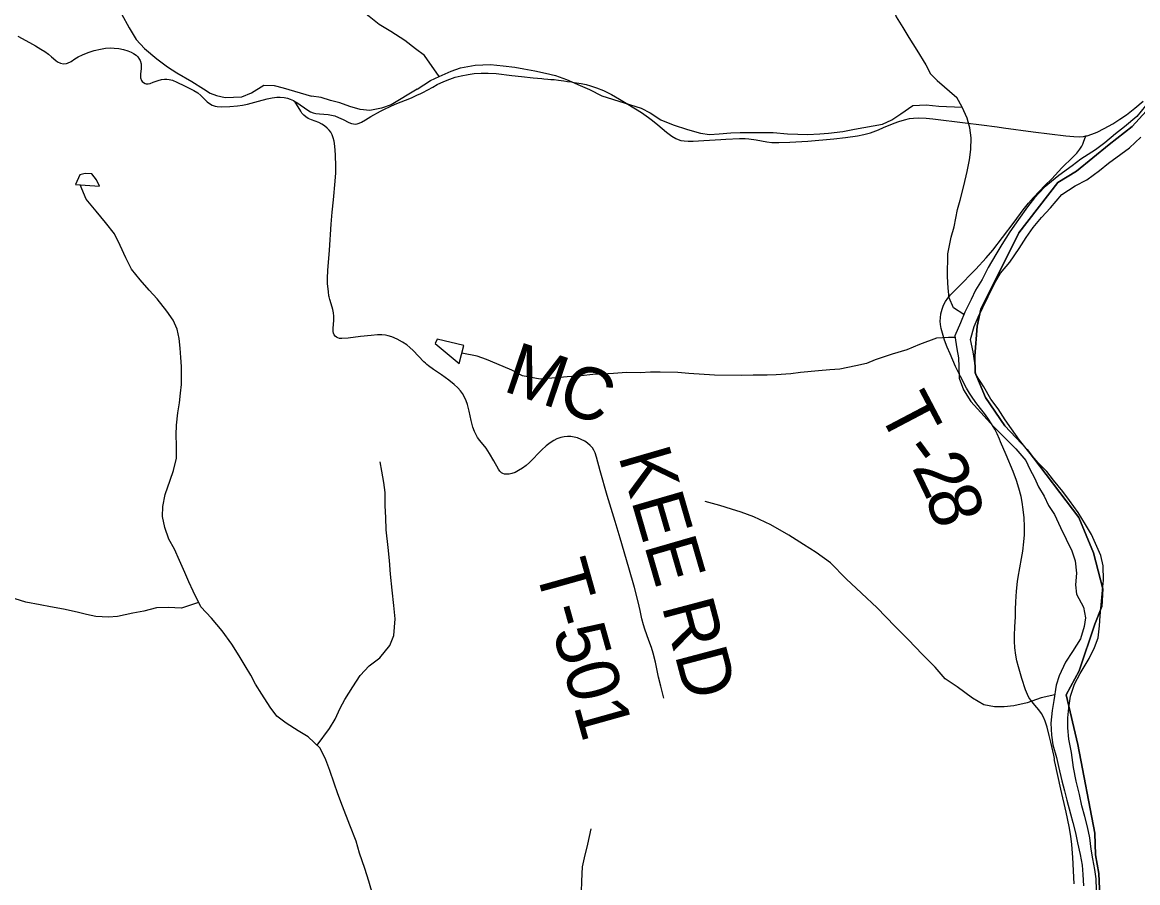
# Model space of a CAD drawing. Extents: x 1451455 to 1749751, y 218250 to 574981.
# Drawn here: x 1597769 to 1604198, y 271255 to 276215 of the extents above; entities that cross this region are included whole.
import ezdxf

# ---------------------------------------------------------------- set-up
doc = ezdxf.new("R2010")
doc.units = 0
for name, color, linetype in [('GM_X_County_Road', 7, 'Continuous'), ('GM_X_Minor_Lake', 7, 'Continuous'), ('GM_X_Minor_River', 7, 'Continuous'), ('GM_X_Township', 7, 'Continuous'), ('GM_X_Township_Road', 7, 'Continuous'), ('GM_X_Township_Road_Text', 7, 'Continuous')]:
    doc.layers.add(name, color=color, linetype=linetype)

msp = doc.modelspace()

# ---------------------------------------------------------------- linework, layer by layer
at = {"layer": 'GM_X_County_Road'}
for points in [[(1597744, 276134.6), (1597810, 276098.1), (1597844.6, 276079.3), (1597876.1, 276061.5), (1597898.3, 276047.1), (1597919.5, 276031.1), (1597937.4, 276016.4), (1597962.5, 275995.4), (1597972.9, 275988.3), (1597989.4, 275979.8), (1598007.3, 275976.2), (1598025, 275978.6), (1598030.5, 275980.1), (1598050.1, 275989.8), (1598072, 276003.9), (1598091.9, 276016), (1598115.9, 276027.7), (1598149.8, 276041.2), (1598184.4, 276052.4), (1598219.8, 276061.3), (1598249.3, 276065.7), (1598275.9, 276067.6), (1598299.2, 276067.2), (1598325.7, 276064.4), (1598352, 276059.1), (1598377.6, 276051), (1598396, 276043), (1598411.1, 276035), (1598424.9, 276025), (1598434.8, 276015.8), (1598445, 276001.8), (1598448.4, 275996), (1598454.4, 275976.2), (1598455, 275962.5), (1598454.5, 275948.6), (1598449.7, 275916), (1598449.8, 275903.4), (1598450.8, 275894.5), (1598456.1, 275880.5), (1598461.2, 275873.6), (1598467.4, 275867.5), (1598477.7, 275862.6), (1598483, 275861.2), (1598495, 275860.7), (1598506.8, 275862.9), (1598524.5, 275869.4), (1598552.2, 275880.3), (1598571.7, 275885.8), (1598588.6, 275888.3), (1598602.4, 275888.5), (1598616, 275886.6), (1598635.6, 275881), (1598660.4, 275871.2), (1598704.9, 275849.9), (1598757.6, 275822.7), (1598780.3, 275808.8), (1598798.7, 275794.2), (1598822, 275770.4), (1598835.6, 275756.6), (1598847.6, 275746.5), (1598863.8, 275736.9), (1598881.4, 275731.4), (1598893.5, 275729.5), (1598915.8, 275728.5), (1598964.8, 275730.4), (1599010.4, 275734), (1599039.3, 275737.9), (1599067.8, 275743.9), (1599130.7, 275761.1), (1599181.3, 275774.6), (1599210.4, 275780.4), (1599236.6, 275783.3), (1599256.4, 275783.7), (1599279.3, 275781.7), (1599298.6, 275777.3), (1599314.1, 275772.1), (1599331.9, 275763.9), (1599340.4, 275758.9)], [(1599340.4, 275758.9), (1599351.4, 275752.3), (1599414.8, 275708.1), (1599430.9, 275699.3), (1599445.3, 275693.8), (1599460.4, 275689.8), (1599482.4, 275687), (1599531.6, 275683.4), (1599551.4, 275680.3), (1599570.9, 275675.4), (1599592.8, 275667.5), (1599619.6, 275654.6), (1599651.4, 275638.4), (1599666.1, 275632.6), (1599678.1, 275629.6), (1599690.2, 275628.8), (1599699.2, 275629.8), (1599711, 275633.2), (1599725.4, 275639.6), (1599747.7, 275652.6), (1599778.1, 275671.6), (1599834.9, 275703.9), (1599861.3, 275717.3), (1599885.3, 275728.2), (1599918.5, 275742.6), (1600012.4, 275780.9), (1600047.9, 275797.1), (1600062.8, 275803.5), (1600077.3, 275810.8), (1600134.7, 275841.9), (1600160.7, 275856.1), (1600199.5, 275874.4), (1600233.2, 275888), (1600264.5, 275898.4), (1600299.7, 275907.6), (1600338.6, 275915), (1600374.6, 275919.8), (1600414.1, 275922.4), (1600453.7, 275922.5), (1600499.8, 275920.1), (1600590.9, 275908.6), (1600646.1, 275902), (1600714.3, 275895.5), (1600763, 275890.6), (1600776, 275889.5), (1600798.7, 275887.7), (1600815, 275886), (1600834.6, 275885.3), (1600860.4, 275881.4), (1600889.8, 275878.7), (1600912.2, 275874.3), (1600935, 275871.8), (1600951.2, 275869.3), (1600990.3, 275863.2), (1601019.3, 275856.9), (1601044.9, 275849.8), (1601079.2, 275837.9), (1601118.8, 275821.4), (1601166.2, 275798.3), (1601212.3, 275773.1), (1601260, 275744.2), (1601337.7, 275695.2), (1601378.2, 275666.7), (1601401.7, 275648.7), (1601432.4, 275623.8), (1601482.3, 275581.5), (1601513.7, 275558.5), (1601535.7, 275545.3), (1601550, 275539), (1601565.2, 275534.5), (1601584, 275531.6), (1601606.4, 275530.5), (1601635.5, 275530.8), (1601697.5, 275533.9), (1601795.6, 275539.4), (1601825, 275541.1), (1601903.7, 275545.2), (1601936.8, 275545.2), (1601956.6, 275544.2), (1601999.2, 275537.8), (1602060.1, 275526.5), (1602088.9, 275522.8), (1602130.9, 275521.5), (1602192.8, 275523.4), (1602297.1, 275530.1), (1602446.8, 275543.2), (1602514.7, 275551.5), (1602582.5, 275560.8), (1602620.6, 275568.9), (1602658.1, 275579.1), (1602673.6, 275583.8), (1602703.8, 275595.6), (1602733.5, 275608.9), (1602793.9, 275634.4), (1602821.8, 275644.4), (1602853.6, 275653.7), (1602882.8, 275659.9), (1602905.8, 275662.9), (1602935.6, 275664), (1602978.4, 275662), (1603017.7, 275658), (1603203.2, 275636.3), (1603297.6, 275624.6), (1603388.6, 275612), (1603424, 275606.4), (1603596.4, 275584.7), (1603785.1, 275561.2), (1603830.7, 275557), (1603863, 275556), (1603885.4, 275557.5), (1603899.3, 275560)], [(1603899.3, 275560), (1603907.4, 275561.5), (1603934.9, 275570.4), (1603964.8, 275582.9), (1604005.7, 275603.2), (1604054.2, 275630.4), (1604095.8, 275656.1), (1604133, 275682.6), (1604182.1, 275720.6), (1604229.7, 275760.6)]]:
    msp.add_lwpolyline(points, dxfattribs=at)
at = {"layer": 'GM_X_Minor_Lake'}
for points in [[(1598214.7, 275271), (1598197.2, 275307.4), (1598169.7, 275341.9), (1598131.7, 275344.5), (1598101.5, 275336.9), (1598076.7, 275281.1)], [(1598076.7, 275281.1), (1598214.7, 275271)], [(1600313.5, 274352), (1600159.9, 274388.3), (1600149.5, 274364.4), (1600288, 274248.1)], [(1600288, 274248.1), (1600313.5, 274352)]]:
    msp.add_lwpolyline(points, dxfattribs=at)
at = {"layer": 'GM_X_Minor_River'}
for points in [[(1597791, 277219.8), (1597816.2, 277157.4), (1597841.4, 277091), (1597860.5, 277020.6), (1597899.5, 276938), (1597946.8, 276873.3), (1597986.1, 276814.7), (1598023.3, 276750.1), (1598050.5, 276689.7), (1598081.8, 276631.2), (1598121.2, 276574.6), (1598198.1, 276483.5), (1598239.4, 276422.8), (1598298.5, 276350), (1598341.4, 276263.3), (1598384.5, 276182.6), (1598425.7, 276116), (1598473.1, 276065.3), (1598544.4, 276004.2), (1598605.9, 275959.4), (1598659.5, 275924.6), (1598746.9, 275873.4), (1598814.4, 275832.4)], [(1600172.5, 275902.5), (1600088, 276023.7), (1600036.4, 276062.5), (1599975, 276111.3), (1599893.6, 276162.5), (1599826, 276203.4), (1599768.5, 276248.2), (1599677.4, 276321.5), (1599620.1, 276382.4), (1599554.9, 276453.3), (1599499.6, 276514.1), (1599436.3, 276575.1), (1599363.2, 276652.1), (1599313.9, 276710.9), (1599262.5, 276759.6), (1599197.3, 276826.5), (1599116.2, 276903.7)], [(1602789.8, 276296.3), (1602807.2, 276246), (1602844.5, 276185.5), (1602879.8, 276126.9), (1602924.9, 276054.2), (1602977.9, 275969.4), (1603003.3, 275919), (1603042.6, 275880.2), (1603155.2, 275781.3)], [(1600045.5, 275830), (1600122.2, 275879.1), (1600172.5, 275902.5), (1600241, 275933.6), (1600295.3, 275952.9), (1600379.5, 275967.8), (1600467.7, 275972.6), (1600541.6, 275963.6), (1600607.6, 275956.8), (1600659.5, 275948.1), (1600723.4, 275935.2), (1600785.3, 275922.4), (1600843.2, 275909.6), (1600907, 275884.7), (1600984.6, 275851.6), (1601038.4, 275828.9), (1601110, 275791.9)], [(1598814.4, 275832.4), (1598852.9, 275806.8), (1598888.5, 275792.5), (1598938.4, 275781.8), (1599034.7, 275785.4), (1599090.4, 275808.7)], [(1599090.4, 275808.7), (1599161, 275853.8), (1599221, 275851), (1599272.9, 275838.3), (1599435.5, 275788.8)], [(1600045.5, 275830), (1599895.3, 275740.1), (1599838.9, 275720.8), (1599772.7, 275707.8), (1599716.7, 275712.6), (1599656.9, 275729.5), (1599599.1, 275750.4), (1599545.3, 275765.2), (1599491.4, 275782), (1599435.5, 275788.8)], [(1601110, 275791.9), (1601336.5, 275721.2), (1601388.1, 275694.4), (1601449.6, 275653.4), (1601521.2, 275624.3), (1601602.9, 275597), (1601678.7, 275575.9), (1601730.7, 275569.1), (1601786.8, 275572.3), (1601852.9, 275577.4), (1601907, 275580.6), (1601981.1, 275579.6), (1602035.1, 275580.8), (1602097.2, 275579.9), (1602179.2, 275572.7), (1602239.2, 275569.8), (1602295.3, 275569), (1602365.4, 275572), (1602415.5, 275575.3), (1602499.7, 275586.1), (1602566, 275599.2), (1602726.6, 275629), (1602781, 275652.3), (1602833.5, 275687.6), (1602902.3, 275734.8), (1602978.4, 275739.7), (1603052.4, 275732.6), (1603186.5, 275726.7)], [(1603195.4, 274530.4), (1603137.6, 274570), (1603112.4, 274626.5), (1603105.2, 274682.8), (1603102.2, 274749), (1603104.1, 274881.4), (1603123.5, 274977.4), (1603140.4, 275035.3), (1603159.8, 275135.3), (1603174.6, 275189.3), (1603195.9, 275273.2), (1603215.1, 275355.2), (1603228.1, 275423.2), (1603237, 275481.2), (1603237.9, 275549.4), (1603230.8, 275607.7), (1603215.6, 275662.1), (1603186.5, 275726.7), (1603155.2, 275781.3)], [(1604243.7, 275733.5), (1604192.7, 275672), (1604121.8, 275612.9), (1604071.1, 275571.5), (1604008.3, 275520.3), (1603955.7, 275480.9), (1603870.8, 275426), (1603820.2, 275388.6), (1603743.3, 275331.5), (1603660.2, 275262.5), (1603603.3, 275203.2), (1603562.5, 275151.6), (1603511.4, 275078.1), (1603462.3, 275006.6), (1603415.2, 274935.1), (1603380.3, 274877.4), (1603337.2, 274801.8), (1603302.1, 274732.1), (1603263.2, 274670.5), (1603238.4, 274616.7), (1603201.3, 274545), (1603176.4, 274483.2), (1603145.3, 274407.4), (1603156.2, 274333), (1603165.4, 274280.8), (1603166.7, 274228.6), (1603169.8, 274164.4), (1603194.8, 274095.8), (1603235.9, 274029), (1603295, 273966), (1603367.9, 273884.7), (1603429.1, 273823.6), (1603496.2, 273756.5), (1603553.3, 273689.5), (1603576.5, 273639), (1603603.8, 273588.5), (1603627.1, 273538), (1603658.4, 273483.4), (1603683.6, 273428.8), (1603718.9, 273378.2), (1603753.9, 273303.5), (1603786.9, 273234.8), (1603818, 273168.2), (1603837.1, 273109.7), (1603846.1, 273039.4), (1603839.1, 272971.3), (1603846.4, 272919), (1603885.3, 272844.2), (1603898.4, 272781.9), (1603889.7, 272731.9), (1603868.6, 272660), (1603823.5, 272588.4), (1603782.6, 272526.8), (1603745.4, 272447.1), (1603728.6, 272393.2), (1603715.3, 272305.1), (1603704.5, 272247.1), (1603697.4, 272175), (1603702.4, 272104.7), (1603709.6, 272050.5), (1603730.6, 271976), (1603741.8, 271925.6), (1603760.7, 271843.1), (1603775.8, 271784.7), (1603789.1, 271730.4), (1603811.9, 271651.8), (1603825.2, 271601.5), (1603840.4, 271543.1), (1603851.5, 271484.8), (1603866.6, 271418.4), (1603877.7, 271356), (1603882.9, 271301.8), (1603886, 271237.6)], [(1603961.7, 271214.4), (1603958.6, 271276.6), (1603951.4, 271330.9), (1603940.3, 271393.2), (1603931.1, 271447.5), (1603922, 271513.8), (1603908.9, 271576.2), (1603893.8, 271636.6), (1603876.7, 271699), (1603863.6, 271763.4), (1603844.7, 271839.9), (1603827.8, 271918.4), (1603817.1, 272004.8), (1603802.2, 272083.2), (1603795.1, 272147.5), (1603796, 272205.7), (1603800.8, 272263.8), (1603811.8, 272329.8), (1603834.8, 272399.7), (1603867.7, 272461.4), (1603919, 272546.9), (1603950, 272610.6), (1603970.8, 272666.5), (1603977.9, 272736.6), (1603982.7, 272792.7), (1603987.6, 272856.8), (1603994.8, 272941), (1604001.7, 272999), (1603998.9, 273081.3), (1603985.7, 273141.7), (1603931.5, 273262.8), (1603898.2, 273319.5), (1603855.2, 273388.3), (1603806.2, 273459.2), (1603766.9, 273509.9), (1603713.8, 273574.8), (1603674.5, 273625.5), (1603625.1, 273676.4), (1603577.9, 273729.2), (1603516.9, 273806.3), (1603471.8, 273871.2), (1603434.5, 273923.9), (1603393.4, 273986.6), (1603352.2, 274043.4), (1603311.2, 274114.2), (1603266.1, 274185), (1603259.1, 274251.3), (1603250, 274315.6), (1603235, 274386.1), (1603256.2, 274462), (1603279, 274515.8), (1603305.8, 274571.6), (1603336.8, 274635.3), (1603373.9, 274709), (1603406.8, 274768.7), (1603461.7, 274832.1), (1603515, 274911.6), (1603555.9, 274975.2), (1603596.8, 275032.8), (1603643.7, 275090.2), (1603696.6, 275145.6), (1603761.7, 275222.9), (1603838.5, 275272), (1603905.1, 275307.1), (1603978, 275360.2), (1604030.6, 275403.6), (1604101.5, 275454.7), (1604152.1, 275492.1), (1604217, 275553.4)], [(1598686.6, 274126.9), (1598687.4, 274181), (1598686.1, 274231.2), (1598682.8, 274283.4), (1598679.6, 274337.6), (1598674.4, 274391.8), (1598661.2, 274446.2), (1598639.9, 274498.6), (1598602.6, 274549.3), (1598547.6, 274620.3), (1598500.3, 274671.1), (1598449.1, 274730.1), (1598398, 274793), (1598366.9, 274857.6), (1598333.8, 274928.3), (1598300.8, 274995), (1598249.7, 275061.9), (1598194.6, 275126.9), (1598137.5, 275195.9), (1598102, 275279.2)], [(1603146.6, 274398.6), (1603107.1, 274397.9), (1603039, 274394.9), (1602940.3, 274358.2), (1602867.8, 274327.2), (1602783.4, 274302.3), (1602684.8, 274269.6), (1602634.4, 274248.3), (1602574.2, 274235.1), (1602481.8, 274216.4), (1602423.7, 274211.2), (1602359.5, 274206.1), (1602255.3, 274195.6), (1602199.1, 274188.4), (1602114.9, 274183.6), (1602062.8, 274180.3), (1601982.8, 274181.5), (1601912.7, 274178.5), (1601758.5, 274180.7), (1601610.5, 274190.8), (1601548.5, 274195.8), (1601446.5, 274199.2), (1601390.4, 274198), (1601330.3, 274194.9), (1601252.2, 274196), (1601176.1, 274191.1), (1601111.9, 274186), (1601057.9, 274184.8), (1600989.7, 274177.8), (1600909.5, 274170.9), (1600845.4, 274165.8), (1600755.1, 274157.1), (1600653.3, 274176.6), (1600591.7, 274209.6), (1600504.2, 274247), (1600444.5, 274271.9), (1600390.7, 274290.7), (1600302.6, 274307.5)], [(1599790.9, 271176.3), (1599766.1, 271262.9), (1599743.2, 271337.5), (1599712.4, 271424.2), (1599693.4, 271494.7), (1599656.7, 271587.5), (1599614.2, 271696.4), (1599587.2, 271767), (1599566.1, 271829.5), (1599541.1, 271902), (1599518, 271962.5), (1599487, 272031.2), (1599417.8, 272096.4), (1599360.3, 272131.3), (1599290.8, 272174.4), (1599237.4, 272215.3), (1599198.1, 272266), (1599149.1, 272341), (1599113.9, 272399.7), (1599086.7, 272452.2), (1599053.4, 272504.8), (1599020.2, 272563.5), (1598977.1, 272630.3), (1598922.2, 272707.3), (1598859.2, 272780.5), (1598798.1, 272845.5), (1598753.4, 272936.4), (1598730.1, 272988.9), (1598706.9, 273043.4), (1598675.8, 273112.1), (1598646.8, 273178.7), (1598613.5, 273235.3), (1598590.5, 273301.9), (1598577.4, 273366.2), (1598580.3, 273424.4), (1598593.3, 273492.4), (1598622.5, 273576.2), (1598641.3, 273632.1), (1598658.4, 273702), (1598657.5, 273776.3), (1598656.3, 273836.5), (1598659.1, 273892.6), (1598666.2, 273964.7), (1598675, 274020.7), (1598681.8, 274076.8), (1598686.6, 274126.9)], [(1599468.4, 272048.7), (1599540.7, 272144.8), (1599573.5, 272198.4), (1599602.4, 272260.2), (1599629.2, 272312), (1599674.3, 272383.5), (1599717.3, 272449.1), (1599768.1, 272504.5), (1599830.9, 272551.7), (1599888, 272623.1), (1599910.8, 272681), (1599918.2, 272777.1), (1599911.3, 272853.5), (1599900.6, 272941.9), (1599892, 273034.2), (1599885.1, 273112.6), (1599878.1, 273186.9), (1599867.6, 273289.3), (1599864.7, 273359.6), (1599861.6, 273427.8), (1599860.7, 273504.1), (1599853.6, 273562.3), (1599842.5, 273626.7), (1599831.3, 273681)], [(1603720.2, 272337.3), (1603641.5, 272320.2), (1603561, 272291.3), (1603484.6, 272274.3), (1603428.5, 272269.1), (1603372.4, 272267.9), (1603310.6, 272280.9), (1603247, 272317.9), (1603157.9, 272383.4), (1603088.5, 272430.5), (1603031.4, 272497.5), (1602958.4, 272570.8), (1602875.5, 272656.2), (1602798.6, 272733.5), (1602696, 272839.3), (1602607.2, 272924.8), (1602518.3, 273006.4), (1602427.5, 273099.9), (1602344.3, 273159.3), (1602272.9, 273204.5), (1602187.6, 273257.8), (1602084.3, 273317.5), (1601984.9, 273365.1), (1601913.2, 273390.2), (1601857.4, 273409), (1601789.7, 273430.1), (1601705.9, 273453.3)], [(1598785.9, 272870.2), (1598687.8, 272837.1), (1598609.8, 272842.2), (1598543.7, 272839.2), (1598469.4, 272820.2), (1598407.1, 272809.1), (1598318.8, 272790.3), (1598266.7, 272785.1), (1598192.6, 272790.1), (1598138.8, 272801), (1598084.9, 272813.8), (1598007.1, 272831), (1597931.2, 272846.1), (1597873.3, 272857), (1597789.4, 272872.3), (1597727.6, 272891.2)], [(1600992.5, 271203.1), (1600995.4, 271263.2), (1600998.6, 271345.4), (1601009.3, 271397.4), (1601028.5, 271477.3), (1601047.8, 271565.3)]]:
    msp.add_lwpolyline(points, dxfattribs=at)
at = {"layer": 'GM_X_Township'}
for points in [[(1603982.9, 271129.8), (1603973.9, 271307), (1603956, 271415.7), (1603951.8, 271541), (1603853.9, 272051.4), (1603785.9, 272337.9), (1603861.6, 272475.8), (1603951.1, 272745), (1603992.3, 272846.5), (1603998.2, 272948.5), (1603943.9, 273156.2), (1603859.7, 273360.4), (1603560.7, 273752.5), (1603431.8, 273888.6), (1603321.4, 274052.7), (1603261.7, 274194.8), (1603259.3, 274291.5), (1603273, 274463.4), (1603293.9, 274560.7), (1603514, 275000.9), (1603738.1, 275292.5), (1603846.6, 275357.6), (1604034.5, 275511.8), (1604167.1, 275615.4), (1604246.6, 275702.2)], [(1604246.6, 275702.2), (1604167.1, 275615.4), (1604034.5, 275511.8), (1603846.6, 275357.6), (1603738.1, 275292.5), (1603514, 275000.9), (1603293.9, 274560.7), (1603273, 274463.4), (1603259.3, 274291.5), (1603261.7, 274194.8), (1603321.4, 274052.7), (1603431.8, 273888.6), (1603560.7, 273752.5), (1603859.7, 273360.4), (1603943.9, 273156.2), (1603998.2, 272948.5), (1603992.3, 272846.5), (1603951.1, 272745), (1603861.6, 272475.8), (1603785.9, 272337.9), (1603853.9, 272051.4), (1603951.8, 271541), (1603956, 271415.7), (1603973.9, 271307), (1603982.9, 271129.8)]]:
    msp.add_lwpolyline(points, dxfattribs=at)
at = {"layer": 'GM_X_Township_Road'}
for points in [[(1601467.8, 272319), (1601449.4, 272388.8), (1601436.7, 272439.7), (1601418.6, 272526.4), (1601406.5, 272577.4), (1601396.2, 272611.7), (1601381.6, 272651.5), (1601358.1, 272716.1), (1601350.4, 272741.2), (1601341.2, 272776), (1601330.5, 272824), (1601318.7, 272875), (1601297.5, 272957.4), (1601264.7, 273070.7), (1601215.9, 273240.9), (1601186.8, 273337.8), (1601140.4, 273487.5), (1601100.2, 273629.2), (1601079.2, 273708.2), (1601071.3, 273733.2), (1601064.4, 273748), (1601055.2, 273761.6), (1601042, 273776.2), (1601027.2, 273789.1), (1601010.9, 273800.1), (1600990.7, 273810.9), (1600969.4, 273819.3), (1600950.4, 273824.5), (1600931, 273827.5), (1600911.3, 273828.1), (1600891.7, 273826.3), (1600872.5, 273821.9), (1600851, 273813.9), (1600833.4, 273805), (1600811.4, 273790.8), (1600788, 273772.7), (1600763.8, 273750.6), (1600693.2, 273677.4), (1600673.6, 273660), (1600652.4, 273644.5), (1600630, 273630.8), (1600609.4, 273620.8), (1600590.8, 273614.2), (1600574.7, 273610.7), (1600561.6, 273609.8), (1600548.6, 273611), (1600539.3, 273613.8), (1600530.8, 273618.6), (1600521.5, 273627.8), (1600514.2, 273638.7), (1600487.8, 273688), (1600462.6, 273730.3), (1600442.3, 273760.1), (1600407.3, 273803.5), (1600393.9, 273822.1), (1600385.6, 273836.2), (1600375.8, 273856.9), (1600366.8, 273881.6), (1600356.2, 273919.5), (1600344.8, 273973.8), (1600335.7, 274012.1), (1600328.3, 274033.8), (1600318.9, 274054.6), (1600307.3, 274074.4), (1600295.6, 274090.2), (1600280.2, 274107.2), (1600258.6, 274127.3), (1600228.1, 274151.9), (1600186.3, 274183.5), (1600140, 274214.2), (1600110.7, 274235.2), (1600100.1, 274243), (1600092.6, 274249.3), (1600083, 274258.1), (1600022.8, 274322.7), (1600003.8, 274340.7), (1599986, 274355.1), (1599961.3, 274371.3), (1599929.6, 274388.3), (1599899.7, 274401.6), (1599877.9, 274408.5), (1599861.9, 274411.7), (1599842.5, 274413.4), (1599816.4, 274413.3), (1599780.6, 274410.5), (1599718.9, 274403), (1599647.4, 274394.6), (1599611.4, 274392.2), (1599598.4, 274393), (1599589, 274395.5), (1599580.4, 274400), (1599573.2, 274406.5), (1599567.6, 274414.5), (1599564, 274423.5), (1599562, 274433.1), (1599561.1, 274449.5), (1599564.5, 274498.6), (1599564.9, 274521.5), (1599563.2, 274541.1), (1599559.1, 274560.3), (1599549.7, 274591.8), (1599542.3, 274616.8), (1599537.9, 274632.6), (1599536.7, 274639), (1599533.5, 274661.6), (1599529.3, 274710.3), (1599528.6, 274739.8), (1599530.7, 274785.4), (1599539.8, 274902.2), (1599549.7, 275052), (1599554.7, 275120.6), (1599562.4, 275192.1), (1599573.5, 275299.2), (1599576.8, 275347.8), (1599577.3, 275383.5), (1599575, 275451.9), (1599571.1, 275500.7), (1599566.8, 275529.7), (1599562, 275548.6), (1599555.1, 275566.8), (1599547.4, 275581.1), (1599538, 275594.2), (1599527, 275606), (1599512, 275618.4), (1599495.7, 275628.8), (1599478.1, 275637.1), (1599435.6, 275653), (1599417.9, 275661.2), (1599404.1, 275669.8), (1599391.6, 275680.3), (1599380.8, 275692.5), (1599374, 275703.6), (1599340.4, 275758.9)], [(1603832.2, 271249.2), (1603824.6, 271399.9), (1603818.5, 271475.1), (1603812.6, 271523.9), (1603803.5, 271578.9), (1603786.2, 271662.4), (1603756.1, 271793.7), (1603720.8, 271952.1), (1603719.2, 271956.1), (1603718.1, 271962.1), (1603718.5, 271964.2), (1603717.9, 271967.3), (1603718.6, 271971.7), (1603715.1, 271989.8), (1603697.9, 272065.7), (1603688.5, 272104.1), (1603676.2, 272151.8), (1603664.9, 272185.9), (1603654.6, 272209.8), (1603643.7, 272229.7), (1603629.1, 272251.3), (1603606, 272278.8), (1603582.8, 272306.4), (1603571.7, 272322.6), (1603562.6, 272340), (1603551.6, 272367.4), (1603530.8, 272433), (1603511.1, 272499), (1603502, 272533.8), (1603496, 272565.9), (1603490.4, 272608.2), (1603487.9, 272647.4), (1603487.9, 272680.1), (1603491, 272729.2), (1603493.9, 272788.2), (1603494.6, 272830.9), (1603495.9, 272873.5), (1603499.5, 272935.6), (1603504.8, 272991.2), (1603508.5, 273017.1), (1603529.6, 273123.3), (1603536.2, 273165.4), (1603542.9, 273220.7), (1603545.4, 273260), (1603545.8, 273309.2), (1603543.3, 273358.4), (1603538.8, 273407.4), (1603532.5, 273449.6), (1603526, 273481.7), (1603513.5, 273529.3), (1603499.5, 273573), (1603480.5, 273625.5), (1603440.2, 273722.4), (1603407.6, 273797.6), (1603400.9, 273812.5), (1603387.7, 273842.5), (1603374.5, 273868.9), (1603356.5, 273900.1), (1603335.1, 273933.1), (1603315.6, 273959.4), (1603299.1, 273979.7), (1603270.8, 274015.6), (1603248.1, 274047.6), (1603228.7, 274077.8), (1603212.1, 274106), (1603177.5, 274172.7), (1603148.9, 274231.7), (1603116.6, 274303.4), (1603100.3, 274342.7), (1603085.8, 274382.2), (1603072.8, 274422.3), (1603065.6, 274450.8), (1603061.9, 274473.4), (1603060.5, 274492.9), (1603061, 274512.5), (1603064.2, 274535.3), (1603070.7, 274560.7), (1603080, 274585.2), (1603090.4, 274605.7), (1603103.1, 274624.8), (1603119.9, 274645), (1603159.3, 274684.4), (1603265.7, 274791.3), (1603325.2, 274856.9), (1603363.5, 274901.8), (1603420.1, 274974), (1603486, 275064), (1603539.1, 275134.8), (1603569.7, 275173.4), (1603597.9, 275205.4), (1603663.8, 275274), (1603702.7, 275313.9), (1603761.2, 275375.9), (1603824.4, 275437.9), (1603846.7, 275461.8), (1603865.1, 275484.8), (1603876.2, 275501), (1603882.2, 275512.6), (1603886.7, 275525), (1603899.3, 275560)]]:
    msp.add_lwpolyline(points, dxfattribs=at)

# ---------------------------------------------------------------- texts
at = {"layer": 'GM_X_Township_Road_Text'}
for s, rotation, p in [('M', 341.39576, (1600533, 274092.1)), ('C', 339.52755, (1600839.2, 273989.1)), ('T', 297.72082, (1602697.9, 273977.7)), ('KEE', 286.16079, (1601203.3, 273716.3)), ('-', 306.43751, (1602828.7, 273737)), ('2', 295.57477, (1602894.1, 273650.7)), ('8', 288.09678, (1602970.1, 273493.6)), ('T-501', 285.64243, (1600723.3, 273069.3)), ('RD', 284.86919, (1601453.9, 272850.2))]:
    msp.add_text(s, height=300, rotation=rotation, dxfattribs=at).set_placement(p)

doc.saveas('drawing.dxf')
